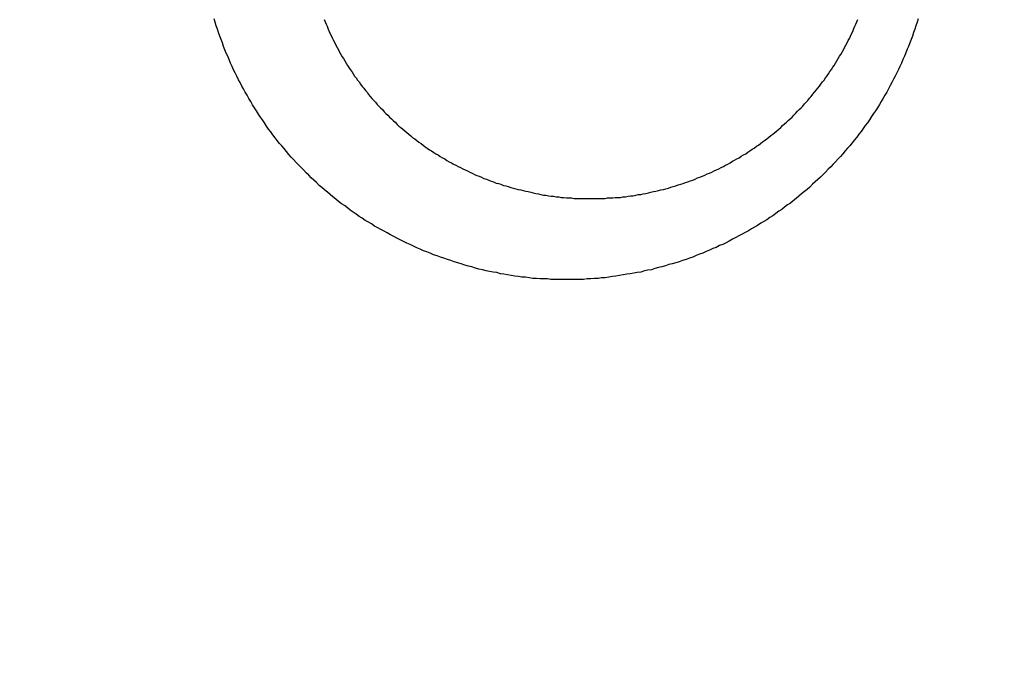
# Model space of a CAD drawing. Header units: millimetres. Extents: x 11979 to 23691, y 12825 to 41978.
# Tile 533 of 656: x 22047.68 to 22049.4, y 37962.35 to 37963.46. Entities that reach past the tile are written whole.
import ezdxf

# ---------------------------------------------------------------- set-up
doc = ezdxf.new("R2010")
doc.units = ezdxf.units.MM
for name, color, linetype in [('-LI-WIDOK', 2, 'Continuous'), ('-WYMIAR', 8, 'Continuous'), ('PROJEKTOWANE', 5, 'Continuous')]:
    doc.layers.add(name, color=color, linetype=linetype)
doc.styles.get("Standard").update_dxf_attribs({"font": 'arial.ttf'})
doc.dimstyles.new('CZA-KROPKA-50', dxfattribs={"dimtxt": 12, "dimasz": 1, "dimexe": 2, "dimexo": 25, "dimgap": 4, "dimtad": 1, "dimdec": 1, "dimrnd": 0.5, "dimzin": 9, "dimdsep": 46, "dimtxsty": 'Standard', "dimblk": 'CZA-KROPKA', "dimblk1": 'CZA-KROPKA', "dimblk2": 'CZA-KROPKA', "dimsah": 1, "dimcen": -20, "dimse1": 1, "dimse2": 1, "dimclrd": 8, "dimclre": 8, "dimclrt": 9, "dimadec": 0, "dimazin": 0, "dimtfac": 1, "dimtdec": 1, "dimtmove": 1, "dimatfit": 3, "dimldrblk": 'CZA-KROPKA', "dimfxl": 1, "dimtolj": 1, "dimtzin": 9, "dimarcsym": 0})

# ---------------------------------------------------------------- blocks, each defined once
blk = doc.blocks.new('CZA-KROPKA')
at = {"layer": '-WYMIAR', "linetype": 'ByBlock'}
for p, q in [((0, 10), (0, -10)), ((5, 0), (-5, 0))]:
    blk.add_line(p, q, dxfattribs=at)
at = {"layer": '-WYMIAR', "linetype": 'ByBlock', "const_width": 2.5}
blk.add_lwpolyline([(-1.25, 0, 1), (1.25, 0, 1)], format="xyb", close=True, dxfattribs=at)
blk = doc.blocks.new('*D1434')
at = {"layer": '-LI-WIDOK', "color": 8, "lineweight": -2}
blk.add_line((22263.2382, 39201.6492), (22263.2382, 37781.6492), dxfattribs=at)
at = {"layer": 'Defpoints', "color": 0}
for p in [(20999.741, 39202.6492), (22109.2678, 37780.6492), (22263.2382, 37780.6492)]:
    blk.add_point(p, dxfattribs=at)
at = {"layer": '-LI-WIDOK', "color": 8, "lineweight": -2}
for p, rotation in [((22263.2382, 39202.6492), 90), ((22263.2382, 37780.6492), 270)]:
    blk.add_blockref('CZA-KROPKA', p, dxfattribs=dict(at, rotation=rotation))
at = {"layer": '-LI-WIDOK', "color": 9, "insert": (22253.2136, 38491.6492), "char_height": 12, "attachment_point": 5, "rotation": 90}
blk.add_mtext('\\A1;1422', dxfattribs=at)
blk = doc.blocks.new('*D1455')
at = {"layer": '-LI-WIDOK', "color": 8, "lineweight": -2}
blk.add_line((20410.2678, 37626.682), (22108.2678, 37626.682), dxfattribs=at)
at = {"layer": 'Defpoints', "color": 0}
for p in [(20409.2678, 38054.6926), (22109.2678, 37730.6926), (22109.2678, 37626.682)]:
    blk.add_point(p, dxfattribs=at)
at = {"layer": '-LI-WIDOK', "color": 8, "lineweight": -2, "rotation": 180}
blk.add_blockref('CZA-KROPKA', (20409.2678, 37626.682), dxfattribs=at)
at = {"layer": '-LI-WIDOK', "color": 8, "lineweight": -2}
blk.add_blockref('CZA-KROPKA', (22109.2678, 37626.682), dxfattribs=at)
at = {"layer": '-LI-WIDOK', "color": 9, "insert": (21259.2678, 37636.8089), "char_height": 12, "attachment_point": 5}
blk.add_mtext('\\A1;1700', dxfattribs=at)
blk = doc.blocks.new('*D1456')
at = {"layer": '-LI-WIDOK', "color": 8, "lineweight": -2}
blk.add_line((19929.2678, 37596.4232), (22108.2678, 37596.4232), dxfattribs=at)
at = {"layer": 'Defpoints', "color": 0}
for p in [(19928.2678, 38054.6926), (22109.2678, 37730.6926), (22109.2678, 37596.4232)]:
    blk.add_point(p, dxfattribs=at)
at = {"layer": '-LI-WIDOK', "color": 8, "lineweight": -2, "rotation": 180}
blk.add_blockref('CZA-KROPKA', (19928.2678, 37596.4232), dxfattribs=at)
at = {"layer": '-LI-WIDOK', "color": 8, "lineweight": -2}
blk.add_blockref('CZA-KROPKA', (22109.2678, 37596.4232), dxfattribs=at)
at = {"layer": '-LI-WIDOK', "color": 9, "insert": (21018.7678, 37606.5501), "char_height": 12, "attachment_point": 5}
blk.add_mtext('\\A1;2181', dxfattribs=at)
blk = doc.blocks.new('Pisuar NOVA PRO ze zintegrowanym ceramicznym sitkiem')
for points in [[(-0.001867, -0.220213, 0), (-0.001927, -0.220231, 0), (-0.001987, -0.220251, 0), (-0.002047, -0.220271, 0), (-0.002107, -0.220292, 0), (-0.002167, -0.220313, 0), (-0.002227, -0.220335, 0), (-0.002287, -0.220357, 0), (-0.002347, -0.22038, 0), (-0.002397, -0.220404, 0), (-0.002457, -0.220428, 0), (-0.002517, -0.220452, 0), (-0.002577, -0.220478, 0), (-0.002637, -0.220503, 0), (-0.002697, -0.22053, 0), (-0.002747, -0.220557, 0), (-0.002807, -0.220584, 0), (-0.002867, -0.220612, 0), (-0.002917, -0.220641, 0), (-0.002977, -0.22067, 0), (-0.003027, -0.220699, 0), (-0.003087, -0.220729, 0), (-0.003147, -0.22076, 0), (-0.003197, -0.220791, 0), (-0.003247, -0.220823, 0), (-0.003307, -0.220855, 0), (-0.003357, -0.220888, 0), (-0.003417, -0.220922, 0), (-0.003467, -0.220956, 0), (-0.003517, -0.22099, 0), (-0.003567, -0.221025, 0), (-0.003627, -0.22106, 0), (-0.003677, -0.221096, 0), (-0.003727, -0.221133, 0), (-0.003777, -0.22117, 0), (-0.003827, -0.221207, 0), (-0.003877, -0.221245, 0), (-0.003927, -0.221283, 0), (-0.003977, -0.221322, 0), (-0.004027, -0.221361, 0), (-0.004077, -0.221401, 0), (-0.004117, -0.221442, 0), (-0.004167, -0.221482, 0), (-0.004217, -0.221524, 0), (-0.004267, -0.221565, 0), (-0.004307, -0.221607, 0), (-0.004357, -0.22165, 0), (-0.004397, -0.221693, 0), (-0.004447, -0.221736, 0), (-0.004487, -0.22178, 0), (-0.004537, -0.221825, 0), (-0.004577, -0.22187, 0), (-0.004627, -0.221915, 0), (-0.004667, -0.22196, 0), (-0.004707, -0.222006, 0), (-0.004747, -0.222053, 0), (-0.004797, -0.2221, 0), (-0.004837, -0.222147, 0), (-0.004877, -0.222195, 0), (-0.004917, -0.222243, 0), (-0.004957, -0.222291, 0), (-0.004997, -0.22234, 0), (-0.005037, -0.22239, 0), (-0.005077, -0.222439, 0), (-0.005107, -0.222489, 0), (-0.005147, -0.22254, 0), (-0.005187, -0.22259, 0), (-0.005217, -0.222642, 0), (-0.005257, -0.222693, 0), (-0.005297, -0.222745, 0), (-0.005327, -0.222797, 0), (-0.005367, -0.222849, 0), (-0.005397, -0.222902, 0), (-0.005427, -0.222955, 0), (-0.005467, -0.223009, 0), (-0.005497, -0.223063, 0), (-0.005527, -0.223117, 0), (-0.005557, -0.223171, 0), (-0.005587, -0.223226, 0), (-0.005617, -0.223281, 0), (-0.005647, -0.223336, 0), (-0.005677, -0.223392, 0), (-0.005707, -0.223448, 0), (-0.005737, -0.223504, 0), (-0.005767, -0.22356, 0), (-0.005797, -0.223617, 0), (-0.005817, -0.223674, 0), (-0.005847, -0.223731, 0), (-0.005867, -0.223789, 0), (-0.005897, -0.223846, 0), (-0.005917, -0.223904, 0), (-0.005947, -0.223963, 0), (-0.005967, -0.224021, 0), (-0.005987, -0.22408, 0), (-0.006017, -0.224138, 0), (-0.006037, -0.224198, 0), (-0.006057, -0.224257, 0), (-0.006077, -0.224316, 0), (-0.006097, -0.224376, 0), (-0.006117, -0.224436, 0), (-0.006137, -0.224496, 0), (-0.006147, -0.224556, 0), (-0.006167, -0.224617, 0), (-0.006187, -0.224677, 0), (-0.006197, -0.224738, 0), (-0.006217, -0.224799, 0), (-0.006237, -0.22486, 0), (-0.006247, -0.224921, 0), (-0.006257, -0.224983, 0), (-0.006277, -0.225044, 0), (-0.006287, -0.225106, 0), (-0.006297, -0.225168, 0), (-0.006307, -0.225229, 0), (-0.006317, -0.225291, 0), (-0.006327, -0.225354, 0), (-0.006337, -0.225416, 0), (-0.006347, -0.225478, 0), (-0.006357, -0.225541, 0), (-0.006367, -0.225603, 0), (-0.006377, -0.225666, 0), (-0.006377, -0.225728, 0), (-0.006387, -0.225791, 0), (-0.006387, -0.225854, 0), (-0.006397, -0.225917, 0), (-0.006397, -0.22598, 0), (-0.006407, -0.226043, 0), (-0.006407, -0.226106, 0), (-0.006407, -0.226169, 0), (-0.006407, -0.226232, 0), (-0.006407, -0.226295, 0), (-0.006407, -0.226358, 0), (-0.006407, -0.226421, 0), (-0.006407, -0.226485, 0), (-0.006407, -0.226548, 0), (-0.006407, -0.226611, 0), (-0.006397, -0.226674, 0), (-0.006397, -0.226737, 0), (-0.006397, -0.226801, 0), (-0.006387, -0.226864, 0), (-0.006387, -0.226927, 0), (-0.006377, -0.22699, 0), (-0.006367, -0.227053, 0), (-0.006367, -0.227116, 0), (-0.006357, -0.227179, 0), (-0.006347, -0.227242, 0), (-0.006337, -0.227305, 0), (-0.006327, -0.227367, 0), (-0.006317, -0.22743, 0), (-0.006307, -0.227493, 0), (-0.006287, -0.227555, 0), (-0.006277, -0.227617, 0), (-0.006267, -0.22768, 0), (-0.006257, -0.227742, 0), (-0.006237, -0.227804, 0), (-0.006227, -0.227866, 0), (-0.006207, -0.227927, 0), (-0.006187, -0.227989, 0), (-0.006177, -0.22805, 0), (-0.006157, -0.228112, 0), (-0.006137, -0.228173, 0), (-0.006117, -0.228234, 0), (-0.006097, -0.228295, 0), (-0.006077, -0.228355, 0), (-0.006057, -0.228416, 0), (-0.006037, -0.228476, 0), (-0.006017, -0.228536, 0), (-0.005997, -0.228596, 0), (-0.005977, -0.228655, 0), (-0.005947, -0.228715, 0), (-0.005927, -0.228774, 0), (-0.005907, -0.228833, 0), (-0.005877, -0.228891, 0), (-0.005857, -0.22895, 0), (-0.005827, -0.229008, 0), (-0.005797, -0.229066, 0), (-0.005777, -0.229124, 0), (-0.005747, -0.229181, 0), (-0.005717, -0.229238, 0), (-0.005687, -0.229295, 0), (-0.005657, -0.229351, 0), (-0.005627, -0.229408, 0), (-0.005597, -0.229464, 0), (-0.005567, -0.229519, 0), (-0.005537, -0.229574, 0), (-0.005507, -0.229629, 0), (-0.005477, -0.229684, 0), (-0.005437, -0.229738, 0), (-0.005407, -0.229792, 0), (-0.005377, -0.229846, 0), (-0.005337, -0.229899, 0), (-0.005307, -0.229952, 0), (-0.005267, -0.230004, 0), (-0.005237, -0.230056, 0), (-0.005197, -0.230108, 0), (-0.005157, -0.230159, 0), (-0.005117, -0.23021, 0), (-0.005087, -0.230261, 0), (-0.005047, -0.230311, 0), (-0.005007, -0.23036, 0), (-0.004967, -0.23041, 0), (-0.004927, -0.230458, 0), (-0.004887, -0.230507, 0), (-0.004847, -0.230555, 0), (-0.004807, -0.230602, 0), (-0.004767, -0.230649, 0), (-0.004717, -0.230696, 0), (-0.004677, -0.230742, 0), (-0.004637, -0.230788, 0), (-0.004587, -0.230833, 0), (-0.004547, -0.230878, 0), (-0.004497, -0.230922, 0), (-0.004457, -0.230966, 0), (-0.004407, -0.23101, 0), (-0.004367, -0.231053, 0), (-0.004317, -0.231095, 0), (-0.004277, -0.231137, 0), (-0.004227, -0.231179, 0), (-0.004177, -0.23122, 0), (-0.004127, -0.231261, 0), (-0.004077, -0.231301, 0), (-0.004037, -0.231341, 0), (-0.003987, -0.23138, 0), (-0.003937, -0.231418, 0), (-0.003887, -0.231457, 0), (-0.003837, -0.231494, 0), (-0.003787, -0.231532, 0), (-0.003737, -0.231568, 0), (-0.003677, -0.231604, 0), (-0.003627, -0.23164, 0), (-0.003577, -0.231675, 0), (-0.003527, -0.23171, 0), (-0.003467, -0.231744, 0), (-0.003417, -0.231778, 0), (-0.003367, -0.231811, 0), (-0.003307, -0.231843, 0), (-0.003257, -0.231875, 0), (-0.003197, -0.231907, 0), (-0.003147, -0.231938, 0), (-0.003087, -0.231968, 0), (-0.003037, -0.231998, 0), (-0.002977, -0.232028, 0), (-0.002927, -0.232057, 0), (-0.002867, -0.232085, 0), (-0.002807, -0.232113, 0), (-0.002757, -0.23214, 0), (-0.002697, -0.232166, 0), (-0.002637, -0.232193, 0), (-0.002577, -0.232218, 0), (-0.002517, -0.232243, 0), (-0.002467, -0.232268, 0), (-0.002407, -0.232291, 0), (-0.002347, -0.232315, 0), (-0.002287, -0.232337, 0), (-0.002227, -0.23236, 0), (-0.002167, -0.232381, 0), (-0.002107, -0.232402, 0), (-0.002047, -0.232423, 0), (-0.001987, -0.232443, 0), (-0.001927, -0.232462, 0), (-0.001867, -0.232481, 0)], [(-0.001877, -0.230564, 0), (-0.001917, -0.230547, 0), (-0.001957, -0.23053, 0), (-0.001997, -0.230512, 0), (-0.002047, -0.230494, 0), (-0.002087, -0.230476, 0), (-0.002127, -0.230457, 0), (-0.002167, -0.230438, 0), (-0.002207, -0.230418, 0), (-0.002247, -0.230399, 0), (-0.002287, -0.230378, 0), (-0.002327, -0.230358, 0), (-0.002367, -0.230337, 0), (-0.002407, -0.230315, 0), (-0.002447, -0.230294, 0), (-0.002487, -0.230272, 0), (-0.002527, -0.230249, 0), (-0.002557, -0.230227, 0), (-0.002597, -0.230203, 0), (-0.002637, -0.23018, 0), (-0.002677, -0.230156, 0), (-0.002717, -0.230132, 0), (-0.002747, -0.230107, 0), (-0.002787, -0.230083, 0), (-0.002827, -0.230057, 0), (-0.002867, -0.230032, 0), (-0.002897, -0.230006, 0), (-0.002937, -0.22998, 0), (-0.002967, -0.229953, 0), (-0.003007, -0.229927, 0), (-0.003047, -0.229899, 0), (-0.003077, -0.229872, 0), (-0.003117, -0.229844, 0), (-0.003147, -0.229816, 0), (-0.003187, -0.229788, 0), (-0.003217, -0.229759, 0), (-0.003257, -0.22973, 0), (-0.003287, -0.2297, 0), (-0.003317, -0.229671, 0), (-0.003357, -0.229641, 0), (-0.003387, -0.229611, 0), (-0.003417, -0.22958, 0), (-0.003447, -0.229549, 0), (-0.003487, -0.229518, 0), (-0.003517, -0.229487, 0), (-0.003547, -0.229455, 0), (-0.003577, -0.229423, 0), (-0.003607, -0.229391, 0), (-0.003637, -0.229358, 0), (-0.003667, -0.229325, 0), (-0.003707, -0.229292, 0), (-0.003737, -0.229259, 0), (-0.003757, -0.229225, 0), (-0.003787, -0.229192, 0), (-0.003817, -0.229157, 0), (-0.003847, -0.229123, 0), (-0.003877, -0.229088, 0), (-0.003907, -0.229054, 0), (-0.003937, -0.229018, 0), (-0.003957, -0.228983, 0), (-0.003987, -0.228947, 0), (-0.004017, -0.228912, 0), (-0.004037, -0.228875, 0), (-0.004067, -0.228839, 0), (-0.004097, -0.228802, 0), (-0.004117, -0.228766, 0), (-0.004147, -0.228729, 0), (-0.004167, -0.228691, 0), (-0.004197, -0.228654, 0), (-0.004217, -0.228616, 0), (-0.004237, -0.228578, 0), (-0.004267, -0.22854, 0), (-0.004287, -0.228502, 0), (-0.004307, -0.228463, 0), (-0.004337, -0.228424, 0), (-0.004357, -0.228385, 0), (-0.004377, -0.228346, 0), (-0.004397, -0.228307, 0), (-0.004417, -0.228267, 0), (-0.004437, -0.228227, 0), (-0.004457, -0.228187, 0), (-0.004477, -0.228147, 0), (-0.004497, -0.228107, 0), (-0.004517, -0.228066, 0), (-0.004537, -0.228025, 0), (-0.004557, -0.227985, 0), (-0.004577, -0.227944, 0), (-0.004597, -0.227902, 0), (-0.004607, -0.227861, 0), (-0.004627, -0.22782, 0), (-0.004647, -0.227778, 0), (-0.004657, -0.227736, 0), (-0.004677, -0.227694, 0), (-0.004697, -0.227652, 0), (-0.004707, -0.22761, 0), (-0.004727, -0.227568, 0), (-0.004737, -0.227525, 0), (-0.004747, -0.227482, 0), (-0.004767, -0.22744, 0), (-0.004777, -0.227397, 0), (-0.004787, -0.227354, 0), (-0.004807, -0.227311, 0), (-0.004817, -0.227268, 0), (-0.004827, -0.227224, 0), (-0.004837, -0.227181, 0), (-0.004847, -0.227137, 0), (-0.004857, -0.227094, 0), (-0.004867, -0.22705, 0), (-0.004877, -0.227006, 0), (-0.004887, -0.226962, 0), (-0.004897, -0.226919, 0), (-0.004907, -0.226875, 0), (-0.004917, -0.22683, 0), (-0.004927, -0.226786, 0), (-0.004937, -0.226742, 0), (-0.004937, -0.226698, 0), (-0.004947, -0.226653, 0), (-0.004957, -0.226609, 0), (-0.004957, -0.226564, 0), (-0.004967, -0.22652, 0), (-0.004967, -0.226475, 0), (-0.004977, -0.226431, 0), (-0.004977, -0.226386, 0), (-0.004987, -0.226341, 0), (-0.004987, -0.226297, 0), (-0.004987, -0.226252, 0), (-0.004997, -0.226207, 0), (-0.004997, -0.226162, 0), (-0.004997, -0.226118, 0), (-0.004997, -0.226073, 0), (-0.004997, -0.226028, 0), (-0.004997, -0.225983, 0), (-0.004997, -0.225938, 0), (-0.004997, -0.225893, 0), (-0.004997, -0.225849, 0), (-0.004997, -0.225804, 0), (-0.004997, -0.225759, 0), (-0.004997, -0.225714, 0), (-0.004997, -0.225669, 0), (-0.004987, -0.225625, 0), (-0.004987, -0.22558, 0), (-0.004987, -0.225535, 0), (-0.004977, -0.22549, 0), (-0.004977, -0.225446, 0), (-0.004977, -0.225401, 0), (-0.004967, -0.225357, 0), (-0.004967, -0.225312, 0), (-0.004957, -0.225268, 0), (-0.004947, -0.225223, 0), (-0.004947, -0.225179, 0), (-0.004937, -0.225134, 0), (-0.004927, -0.22509, 0), (-0.004927, -0.225046, 0), (-0.004917, -0.225002, 0), (-0.004907, -0.224958, 0), (-0.004897, -0.224914, 0), (-0.004887, -0.22487, 0), (-0.004877, -0.224826, 0), (-0.004867, -0.224782, 0), (-0.004857, -0.224739, 0), (-0.004847, -0.224695, 0), (-0.004837, -0.224652, 0), (-0.004827, -0.224608, 0), (-0.004817, -0.224565, 0), (-0.004797, -0.224522, 0), (-0.004787, -0.224479, 0), (-0.004777, -0.224436, 0), (-0.004757, -0.224393, 0), (-0.004747, -0.22435, 0), (-0.004737, -0.224308, 0), (-0.004717, -0.224265, 0), (-0.004707, -0.224223, 0), (-0.004687, -0.224181, 0), (-0.004677, -0.224139, 0), (-0.004657, -0.224097, 0), (-0.004637, -0.224055, 0), (-0.004627, -0.224014, 0), (-0.004607, -0.223972, 0), (-0.004587, -0.223931, 0), (-0.004567, -0.22389, 0), (-0.004557, -0.223849, 0), (-0.004537, -0.223808, 0), (-0.004517, -0.223767, 0), (-0.004497, -0.223727, 0), (-0.004477, -0.223686, 0), (-0.004457, -0.223646, 0), (-0.004437, -0.223606, 0), (-0.004417, -0.223567, 0), (-0.004397, -0.223527, 0), (-0.004377, -0.223488, 0), (-0.004347, -0.223449, 0), (-0.004327, -0.22341, 0), (-0.004307, -0.223371, 0), (-0.004287, -0.223332, 0), (-0.004257, -0.223294, 0), (-0.004237, -0.223256, 0), (-0.004217, -0.223218, 0), (-0.004187, -0.22318, 0), (-0.004167, -0.223143, 0), (-0.004137, -0.223105, 0), (-0.004117, -0.223068, 0), (-0.004087, -0.223031, 0), (-0.004067, -0.222995, 0), (-0.004037, -0.222959, 0), (-0.004007, -0.222922, 0), (-0.003987, -0.222887, 0), (-0.003957, -0.222851, 0), (-0.003927, -0.222815, 0), (-0.003897, -0.22278, 0), (-0.003877, -0.222745, 0), (-0.003847, -0.222711, 0), (-0.003817, -0.222676, 0), (-0.003787, -0.222642, 0), (-0.003757, -0.222608, 0), (-0.003727, -0.222575, 0), (-0.003697, -0.222541, 0), (-0.003667, -0.222508, 0), (-0.003637, -0.222475, 0), (-0.003607, -0.222443, 0), (-0.003577, -0.22241, 0), (-0.003547, -0.222378, 0), (-0.003517, -0.222347, 0), (-0.003477, -0.222315, 0), (-0.003447, -0.222284, 0), (-0.003417, -0.222253, 0), (-0.003387, -0.222223, 0), (-0.003347, -0.222192, 0), (-0.003317, -0.222162, 0), (-0.003287, -0.222132, 0), (-0.003247, -0.222103, 0), (-0.003217, -0.222074, 0), (-0.003177, -0.222045, 0), (-0.003147, -0.222017, 0), (-0.003107, -0.221988, 0), (-0.003077, -0.22196, 0), (-0.003037, -0.221933, 0), (-0.003007, -0.221906, 0), (-0.002967, -0.221879, 0), (-0.002937, -0.221852, 0), (-0.002897, -0.221826, 0), (-0.002857, -0.2218, 0), (-0.002827, -0.221774, 0), (-0.002787, -0.221749, 0), (-0.002747, -0.221724, 0), (-0.002707, -0.221699, 0), (-0.002677, -0.221675, 0), (-0.002637, -0.221651, 0), (-0.002597, -0.221627, 0), (-0.002557, -0.221604, 0), (-0.002517, -0.221581, 0), (-0.002487, -0.221559, 0), (-0.002447, -0.221536, 0), (-0.002407, -0.221515, 0), (-0.002367, -0.221493, 0), (-0.002327, -0.221472, 0), (-0.002287, -0.221451, 0), (-0.002247, -0.221431, 0), (-0.002207, -0.221411, 0), (-0.002167, -0.221391, 0), (-0.002127, -0.221372, 0), (-0.002087, -0.221353, 0), (-0.002037, -0.221334, 0), (-0.001997, -0.221316, 0), (-0.001957, -0.221298, 0), (-0.001917, -0.221281, 0), (-0.001877, -0.221263, 0)]]:
    blk.add_polyline3d(points)

msp = doc.modelspace()

# ---------------------------------------------------------------- block references
at = {"layer": 'PROJEKTOWANE', "xscale": -100, "yscale": 100, "zscale": 100, "rotation": 270.0000000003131}
msp.add_blockref('Pisuar NOVA PRO ze zintegrowanym ceramicznym sitkiem', (22071.2678, 37963.6489), dxfattribs=at)

# ---------------------------------------------------------------- dimensions: what is measured, and where the dimension line sits
at = {"layer": '-LI-WIDOK'}
dim = msp.add_linear_dim(base=(22263.2382, 37780.6492), p1=(20999.741, 39202.6492), p2=(22109.2678, 37780.6492), angle=90, dimstyle='CZA-KROPKA-50', override={"dimfxl": 0, "dimfxlon": 1}, dxfattribs=at)
dim.commit()
dim.dimension.update_dxf_attribs({"geometry": '*D1434', "text_midpoint": (22253.2136, 38491.6492)})
for base, p1, picture, middle in [((22109.2678, 37596.4232), (19928.2678, 38054.6926), '*D1456', (21018.7678, 37606.5501)), ((22109.2678, 37626.682), (20409.2678, 38054.6926), '*D1455', (21259.2678, 37636.8089))]:
    dim = msp.add_linear_dim(base=base, p1=p1, p2=(22109.2678, 37730.6926), dimstyle='CZA-KROPKA-50', override={"dimfxl": 0, "dimfxlon": 1}, dxfattribs=at)
    dim.commit()
    dim.dimension.update_dxf_attribs({"geometry": picture, "text_midpoint": middle})

doc.saveas('drawing.dxf')
